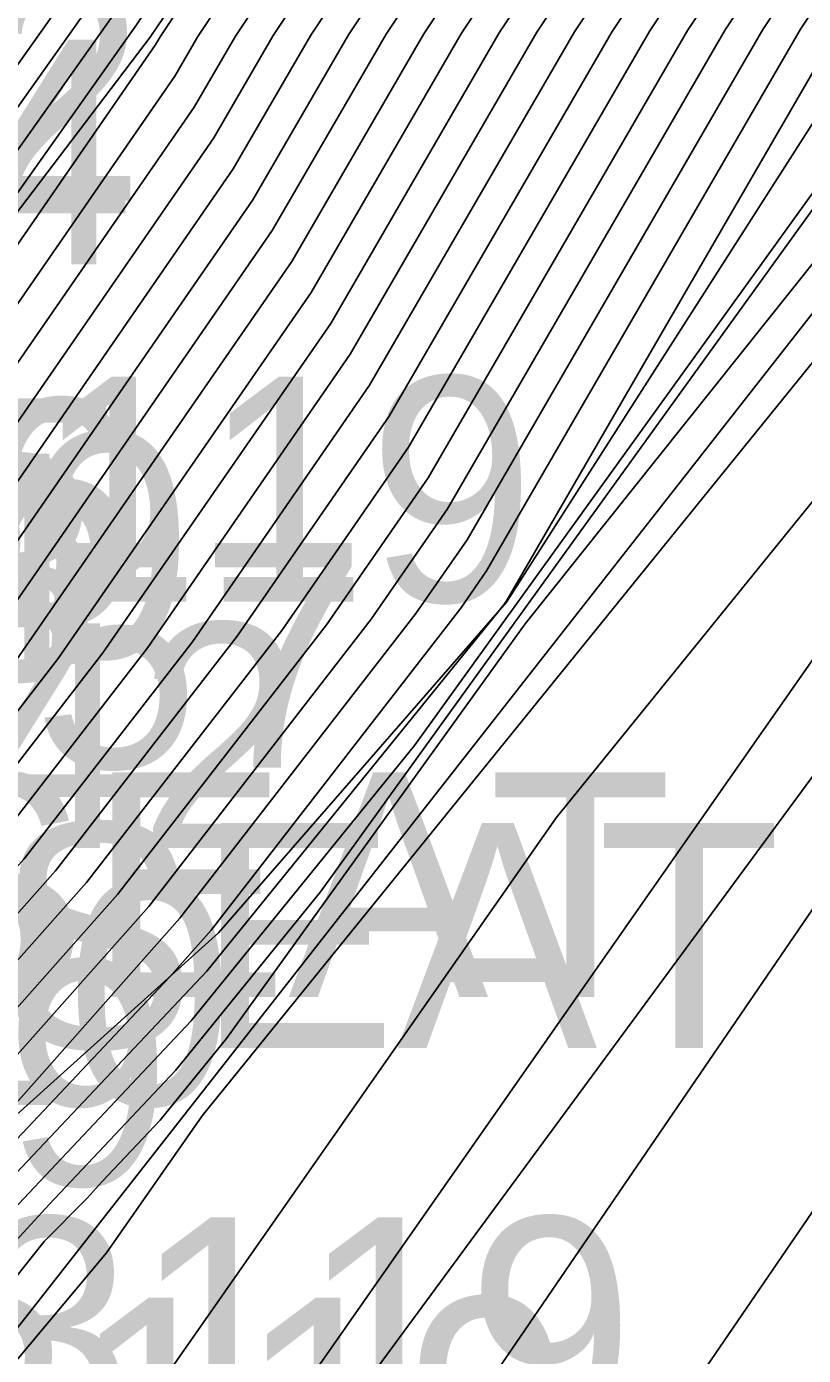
# Model space of a CAD drawing. Extents: x 2188792 to 2191981, y 386090 to 389710.
# Drawn here: x 2190431.06 to 2190439.7, y 387965.12 to 387979.9 of the extents above; entities that cross this region are included whole.
import ezdxf

# ---------------------------------------------------------------- set-up
doc = ezdxf.new("R2010")
doc.units = 0
for name, color, linetype in [('DTM Contours Major', 7, 'Continuous'), ('DTM Contours Minor', 7, 'Continuous'), ('Exist DTM Breakline', 7, 'Continuous'), ('Exist DTM Breakline Underwater', 7, 'Continuous'), ('Exist Structure Major Bridge WW Cogo Comment', 7, 'Continuous'), ('Exist Structure Major Bridge WW Cogo Elevation', 7, 'Continuous'), ('Exist Structure Major Bridge WW Cogo Number', 7, 'Continuous'), ('Exist Structure Major Deck Tunnel Box Culvert Cogo Comment', 7, 'Continuous'), ('PH Exist DTM Breakline', 7, 'Continuous')]:
    doc.layers.add(name, color=color, linetype=linetype)

msp = doc.modelspace()

# ---------------------------------------------------------------- linework, layer by layer
at = {"layer": 'DTM Contours Major'}
for points in [[(2190422.481, 387951.95), (2190429.043, 387959.796), (2190436.952, 387971.104), (2190447.268, 387983.841), (2190451.88, 387990.273), (2190453.329, 387992.604), (2190458.4, 388001.094), (2190469.074, 388018.453), (2190471.164, 388021.914), (2190472.841, 388023.729), (2190485.612, 388037.553), (2190489.125, 388042.462)], [(2190399.201, 387973.958), (2190402.143, 387971.646), (2190407.152, 387967.541), (2190408.785, 387966.273), (2190409.694, 387965.786), (2190415.243, 387963.502), (2190416.18, 387963.201), (2190418.941, 387963.06), (2190419.103, 387963.036), (2190420.135, 387963.458), (2190421.534, 387963.988), (2190421.642, 387964.05), (2190423.936, 387965.603), (2190424.124, 387966.212), (2190424.28, 387966.689), (2190424.454, 387966.883), (2190427.198, 387970.507), (2190428.262, 387971.705), (2190428.927, 387972.563), (2190433.143, 387978.666), (2190433.803, 387979.805), (2190438.483, 387986.811), (2190438.908, 387987.312), (2190439.517, 387988.718)], [(2190395.94, 387978.224), (2190401.389, 387974.04), (2190402.988, 387972.783), (2190408.345, 387968.394), (2190409.788, 387967.283), (2190410.301, 387967.034), (2190415.355, 387964.94), (2190416.523, 387964.473), (2190418.349, 387964.377), (2190419.233, 387964.408), (2190420.641, 387964.941), (2190421.461, 387965.418), (2190422.754, 387966.293), (2190422.999, 387967.091), (2190423.164, 387967.497), (2190423.255, 387967.761), (2190423.422, 387967.827), (2190426.352, 387972.006), (2190426.564, 387972.317), (2190426.805, 387972.669), (2190432.079, 387980.111), (2190437.099, 387987.603)], [(2190397.013, 387973.876), (2190401.298, 387970.508), (2190403.89, 387968.384), (2190407.852, 387965.307), (2190410.06, 387964.124), (2190412.112, 387963.279), (2190416.478, 387961.877), (2190417.679, 387961.815), (2190419.4, 387961.561), (2190420.873, 387962.163), (2190421.817, 387962.371), (2190422.539, 387962.91), (2190422.875, 387963.173), (2190424.581, 387964.352), (2190425.139, 387964.876), (2190425.341, 387965.49), (2190426.105, 387966.349), (2190427.724, 387968.487), (2190429.995, 387971.044), (2190431.413, 387972.875), (2190434.226, 387976.947), (2190435.898, 387979.831), (2190439.109, 387984.639), (2190440.23, 387985.959)], [(2190413.176, 387959.503), (2190416.442, 387959.694), (2190416.999, 387959.878), (2190418.358, 387960.283), (2190419.697, 387960.085), (2190419.936, 387960.183), (2190421.991, 387960.638), (2190423.564, 387961.811), (2190424.296, 387962.384), (2190425.012, 387962.878), (2190426.35, 387964.136), (2190426.401, 387964.291), (2190427.757, 387965.815), (2190428.25, 387966.467), (2190431.728, 387970.383), (2190433.9, 387973.187), (2190435.31, 387975.228), (2190437.992, 387979.857), (2190439.736, 387982.468)], [(2190398.829, 387967.088), (2190401.656, 387966.722), (2190405.68, 387963.592), (2190407.272, 387962.737), (2190406.409, 387956.806), (2190407.141, 387956.461), (2190407.809, 387956.059), (2190412.551, 387953.926), (2190414.382, 387954.575), (2190415.286, 387954.628), (2190418.272, 387955.613), (2190419.315, 387955.925), (2190420.766, 387956.87), (2190421.401, 387956.887), (2190423.524, 387959.076), (2190424.012, 387959.25), (2190427.199, 387963.26), (2190429.371, 387965.455), (2190430.135, 387966.295), (2190433.064, 387969.4), (2190436.304, 387973.394), (2190436.387, 387973.5), (2190436.393, 387973.509), (2190440.087, 387979.883)]]:
    msp.add_lwpolyline(points, dxfattribs=at)
at = {"layer": 'DTM Contours Minor'}
for points in [[(2190421.177, 387953.704), (2190431.258, 387966.392), (2190431.735, 387966.874), (2190431.903, 387967.058), (2190432.546, 387967.74), (2190433.284, 387968.65), (2190436.607, 387973.261), (2190449.349, 387989.234), (2190450.5, 387990.932), (2190453.155, 387994.968), (2190453.614, 387995.705), (2190453.79, 387996), (2190468.632, 388020.138), (2190469.751, 388021.99), (2190471.979, 388024.401), (2190477.482, 388030.359), (2190484.493, 388040.155), (2190487.269, 388043.757), (2190489.809, 388046.907)], [(2190493.741, 388044.748), (2190473.704, 388023.057), (2190472.578, 388021.838), (2190469.515, 388016.769), (2190463.009, 388006.187), (2190453.171, 387989.714), (2190453.071, 387989.537), (2190453.07, 387989.535), (2190453.059, 387989.513), (2190444.167, 387976.953), (2190443.916, 387976.471), (2190443.692, 387975.777), (2190428.917, 387954.168), (2190428.405, 387953.157)], [(2190420.232, 387951.855), (2190426.623, 387959.899), (2190431.949, 387966.267), (2190433.013, 387967.789), (2190449.466, 387988.103), (2190451.289, 387990.645), (2190453.472, 387994.154), (2190456.095, 387998.547), (2190468.853, 388019.295), (2190470.457, 388021.952), (2190472.41, 388024.065), (2190481.547, 388033.956), (2190486.809, 388041.308), (2190488.892, 388044.012)], [(2190426.137, 387953.324), (2190440.891, 387974.42), (2190445.069, 387979.579), (2190452.471, 387989.901), (2190453.187, 387991.053), (2190460.704, 388003.64), (2190469.294, 388017.611), (2190471.871, 388021.876), (2190473.273, 388023.393), (2190489.677, 388041.151)], [(2190489.325, 388039.164), (2190474.135, 388022.721), (2190473.285, 388021.801), (2190469.736, 388015.927), (2190465.314, 388008.734), (2190458.626, 387997.536), (2190454.072, 387989.526), (2190454.05, 387989.407), (2190453.527, 387988.41), (2190446.028, 387977.817), (2190444.99, 387975.824), (2190444.064, 387972.958), (2190432.498, 387956.042), (2190431.401, 387953.878)], [(2190409.841, 387965.121), (2190413.991, 387963.412), (2190416.299, 387962.671), (2190418.436, 387962.562), (2190419.222, 387962.446), (2190421.435, 387963.35), (2190421.712, 387963.412), (2190421.924, 387963.57), (2190422.023, 387963.647), (2190424.323, 387965.237), (2190424.413, 387965.321), (2190424.705, 387966.209), (2190425.114, 387966.67), (2190427.409, 387969.699), (2190428.955, 387971.44), (2190429.921, 387972.688), (2190433.576, 387977.979), (2190434.641, 387979.815), (2190438.733, 387985.942), (2190439.437, 387986.77), (2190440.445, 387989.097)], [(2190409.767, 387965.454), (2190414.617, 387963.457), (2190416.239, 387962.936), (2190418.688, 387962.811), (2190419.163, 387962.741), (2190421.623, 387963.746), (2190421.677, 387963.758), (2190421.719, 387963.79), (2190421.739, 387963.805), (2190422.622, 387964.415), (2190424.173, 387965.464), (2190424.229, 387965.647), (2190424.493, 387966.449), (2190424.784, 387966.777), (2190427.303, 387970.103), (2190428.609, 387971.573), (2190429.424, 387972.625), (2190433.36, 387978.322), (2190434.222, 387979.81), (2190438.608, 387986.377), (2190439.172, 387987.041), (2190439.981, 387988.908)], [(2190396.219, 387978.714), (2190402.264, 387974.073), (2190403.326, 387973.238), (2190406.884, 387970.323), (2190410.255, 387967.726), (2190411.454, 387967.145), (2190414.946, 387965.698), (2190416.756, 387964.974), (2190418.026, 387964.908), (2190419.305, 387964.952), (2190420.284, 387965.323), (2190421.389, 387965.965), (2190422.281, 387966.569), (2190422.451, 387967.119), (2190422.708, 387967.756), (2190422.85, 387968.168), (2190423.112, 387968.273), (2190425.063, 387971.054), (2190425.991, 387972.417), (2190427.043, 387973.957), (2190431.668, 387980.482), (2190436.069, 387987.051), (2190436.811, 387988.655)], [(2190396.079, 387978.469), (2190401.826, 387974.057), (2190403.157, 387973.011), (2190407.615, 387969.359), (2190410.021, 387967.504), (2190410.877, 387967.09), (2190415.15, 387965.319), (2190416.639, 387964.724), (2190418.188, 387964.643), (2190419.269, 387964.68), (2190420.462, 387965.132), (2190421.425, 387965.692), (2190422.518, 387966.431), (2190422.725, 387967.105), (2190422.936, 387967.627), (2190423.053, 387967.964), (2190423.267, 387968.05), (2190425.708, 387971.53), (2190426.277, 387972.367), (2190426.924, 387973.313), (2190431.873, 387980.296), (2190436.584, 387987.327), (2190437.138, 387988.524)], [(2190411.006, 387966.153), (2190415.764, 387964.182), (2190416.289, 387963.972), (2190418.672, 387963.847), (2190419.161, 387963.864), (2190420.998, 387964.56), (2190421.533, 387964.871), (2190423.227, 387966.017), (2190423.548, 387967.062), (2190423.62, 387967.238), (2190423.659, 387967.353), (2190423.732, 387967.382), (2190425.413, 387969.778), (2190426.883, 387971.719), (2190427.222, 387972.102), (2190427.435, 387972.376), (2190432.493, 387979.698), (2190432.546, 387979.79), (2190438.107, 387988.114)], [(2190395.8, 387977.979), (2190400.951, 387974.024), (2190402.819, 387972.556), (2190409.075, 387967.43), (2190409.554, 387967.061), (2190409.725, 387966.978), (2190415.559, 387964.561), (2190416.406, 387964.223), (2190418.511, 387964.112), (2190419.197, 387964.136), (2190420.82, 387964.75), (2190421.497, 387965.144), (2190422.991, 387966.155), (2190423.274, 387967.076), (2190423.392, 387967.368), (2190423.457, 387967.557), (2190423.577, 387967.604), (2190426.352, 387971.561), (2190426.777, 387972.123), (2190426.876, 387972.234), (2190426.937, 387972.313), (2190428.765, 387974.959), (2190432.285, 387979.925), (2190437.614, 387987.878)], [(2190399.639, 387973.974), (2190402.312, 387971.873), (2190407.805, 387967.373), (2190408.971, 387966.467), (2190409.621, 387966.119), (2190415.869, 387963.546), (2190416.12, 387963.466), (2190417.387, 387963.401), (2190418.995, 387963.317), (2190419.089, 387963.32), (2190421.356, 387964.178), (2190421.606, 387964.324), (2190423.7, 387965.741), (2190424.019, 387966.778), (2190424.068, 387966.928), (2190424.123, 387966.99), (2190427.093, 387970.911), (2190427.915, 387971.837), (2190428.429, 387972.5), (2190432.926, 387979.01), (2190433.384, 387979.8), (2190438.357, 387987.245), (2190438.643, 387987.582)], [(2190400.076, 387973.991), (2190402.481, 387972.101), (2190408.457, 387967.204), (2190409.158, 387966.66), (2190409.548, 387966.451), (2190414.122, 387964.568), (2190415.969, 387963.803), (2190416.172, 387963.722), (2190418.834, 387963.582), (2190419.125, 387963.592), (2190421.177, 387964.369), (2190421.569, 387964.597), (2190423.463, 387965.879), (2190423.823, 387967.047), (2190423.848, 387967.109), (2190423.862, 387967.149), (2190423.887, 387967.159), (2190424.474, 387967.996), (2190426.988, 387971.315), (2190427.569, 387971.969), (2190427.932, 387972.438), (2190432.71, 387979.354), (2190432.965, 387979.795), (2190438.232, 387987.68)], [(2190397.888, 387973.909), (2190401.636, 387970.963), (2190405.195, 387968.047), (2190408.225, 387965.693), (2190409.914, 387964.789), (2190413.365, 387963.368), (2190416.359, 387962.406), (2190418.184, 387962.313), (2190419.281, 387962.151), (2190421.248, 387962.954), (2190421.747, 387963.065), (2190422.129, 387963.35), (2190422.307, 387963.489), (2190424.409, 387964.942), (2190424.655, 387965.173), (2190424.917, 387965.969), (2190425.445, 387966.563), (2190427.514, 387969.295), (2190429.302, 387971.308), (2190430.419, 387972.75), (2190433.793, 387977.635), (2190435.06, 387979.821), (2190438.859, 387985.508), (2190439.701, 387986.5)], [(2190397.451, 387973.892), (2190401.467, 387970.736), (2190404.543, 387968.216), (2190408.039, 387965.5), (2190409.987, 387964.456), (2190412.738, 387963.323), (2190416.418, 387962.141), (2190417.932, 387962.064), (2190419.341, 387961.856), (2190421.061, 387962.558), (2190421.782, 387962.718), (2190422.334, 387963.13), (2190422.591, 387963.331), (2190424.495, 387964.647), (2190424.897, 387965.025), (2190425.129, 387965.729), (2190425.775, 387966.456), (2190427.619, 387968.891), (2190429.648, 387971.176), (2190430.916, 387972.813), (2190434.01, 387977.291), (2190435.479, 387979.826), (2190438.984, 387985.074), (2190439.966, 387986.229)], [(2190396.576, 387973.859), (2190401.129, 387970.281), (2190403.238, 387968.553), (2190407.666, 387965.113), (2190410.133, 387963.791), (2190411.486, 387963.234), (2190416.537, 387961.612), (2190417.427, 387961.566), (2190419.459, 387961.266), (2190420.686, 387961.767), (2190421.852, 387962.025), (2190422.744, 387962.69), (2190423.16, 387963.015), (2190424.667, 387964.058), (2190425.381, 387964.728), (2190425.553, 387965.25), (2190426.436, 387966.243), (2190427.83, 387968.083), (2190430.341, 387970.912), (2190431.911, 387972.938), (2190434.443, 387976.603), (2190436.316, 387979.836), (2190439.235, 387984.205), (2190440.495, 387985.688)], [(2190396.138, 387973.843), (2190400.96, 387970.053), (2190402.585, 387968.721), (2190407.479, 387964.92), (2190410.206, 387963.459), (2190410.86, 387963.19), (2190416.597, 387961.347), (2190417.175, 387961.318), (2190419.519, 387960.971), (2190420.498, 387961.371), (2190421.886, 387961.678), (2190422.949, 387962.47), (2190423.444, 387962.857), (2190424.754, 387963.763), (2190425.624, 387964.58), (2190425.765, 387965.01), (2190426.766, 387966.136), (2190427.935, 387967.679), (2190430.688, 387970.779), (2190432.408, 387973), (2190434.66, 387976.26), (2190436.735, 387979.841), (2190439.36, 387983.771), (2190440.759, 387985.418)], [(2190410.734, 387962.984), (2190416.657, 387961.082), (2190416.923, 387961.069), (2190419.578, 387960.675), (2190420.311, 387960.975), (2190421.921, 387961.331), (2190423.154, 387962.25), (2190423.728, 387962.699), (2190424.84, 387963.468), (2190425.866, 387964.432), (2190425.977, 387964.77), (2190427.096, 387966.029), (2190428.04, 387967.275), (2190431.035, 387970.647), (2190432.905, 387973.063), (2190434.876, 387975.916), (2190437.154, 387979.847), (2190439.485, 387983.337), (2190441.023, 387985.147)], [(2190412.047, 387961.083), (2190416.017, 387960.669), (2190416.673, 387960.707), (2190416.745, 387960.731), (2190416.919, 387960.783), (2190419.638, 387960.38), (2190420.124, 387960.579), (2190421.956, 387960.984), (2190423.359, 387962.031), (2190424.012, 387962.542), (2190424.926, 387963.173), (2190426.108, 387964.284), (2190426.189, 387964.53), (2190427.427, 387965.922), (2190428.145, 387966.871), (2190431.381, 387970.515), (2190433.403, 387973.125), (2190435.093, 387975.572), (2190437.573, 387979.852), (2190439.611, 387982.902), (2190441.288, 387984.877)], [(2190413.417, 387958.517), (2190416.211, 387958.681), (2190417.254, 387959.025), (2190419.751, 387959.771), (2190419.791, 387959.796), (2190422.026, 387960.291), (2190423.769, 387961.591), (2190424.58, 387962.226), (2190425.098, 387962.584), (2190426.593, 387963.988), (2190426.613, 387964.051), (2190428.087, 387965.709), (2190428.356, 387966.063), (2190432.074, 387970.251), (2190434.397, 387973.25), (2190435.526, 387974.884), (2190438.411, 387979.862), (2190439.862, 387982.034)], [(2190413.658, 387957.532), (2190415.98, 387957.668), (2190417.508, 387958.172), (2190419.642, 387958.809), (2190421.037, 387959.718), (2190422.061, 387959.944), (2190423.974, 387961.371), (2190424.864, 387962.068), (2190425.184, 387962.289), (2190426.524, 387963.548), (2190427.007, 387964.036), (2190427.828, 387964.939), (2190428.418, 387965.602), (2190428.461, 387965.659), (2190432.421, 387970.118), (2190434.895, 387973.312), (2190435.743, 387974.541), (2190438.83, 387979.867), (2190439.987, 387981.599)], [(2190413.9, 387956.546), (2190415.749, 387956.655), (2190417.763, 387957.319), (2190419.533, 387957.848), (2190421.995, 387959.451), (2190422.041, 387959.452), (2190422.405, 387959.828), (2190424.179, 387961.151), (2190425.148, 387961.91), (2190425.27, 387961.994), (2190425.779, 387962.473), (2190427.795, 387964.509), (2190428.957, 387965.787), (2190430.344, 387967.257), (2190432.767, 387969.986), (2190435.392, 387973.375), (2190435.96, 387974.197), (2190439.249, 387979.872), (2190440.112, 387981.165)], [(2190412.65, 387955.033), (2190414.141, 387955.561), (2190415.518, 387955.641), (2190418.017, 387956.466), (2190419.424, 387956.886), (2190421.38, 387958.161), (2190421.721, 387958.17), (2190424.352, 387960.883), (2190424.958, 387961.099), (2190425.845, 387962.216), (2190428.583, 387964.982), (2190429.546, 387966.041), (2190432.652, 387969.333), (2190433.114, 387969.854), (2190435.889, 387973.437), (2190436.176, 387973.853), (2190439.668, 387979.878), (2190440.238, 387980.731)], [(2190418.781, 387953.908), (2190419.097, 387954.002), (2190419.537, 387954.288), (2190420.761, 387954.321), (2190421.868, 387955.462), (2190422.122, 387955.553), (2190429.905, 387965.348), (2190430.947, 387966.401), (2190431.314, 387966.804), (2190432.719, 387968.294), (2190434.33, 387970.279), (2190441.587, 387980.351)], [(2190415.055, 387953.615), (2190418.526, 387954.76), (2190419.206, 387954.963), (2190420.151, 387955.579), (2190421.081, 387955.604), (2190422.696, 387957.269), (2190423.067, 387957.402), (2190428.552, 387964.304), (2190430.159, 387965.928), (2190430.725, 387966.55), (2190432.891, 387968.847), (2190435.376, 387971.909), (2190440.54, 387979.076)]]:
    msp.add_lwpolyline(points, dxfattribs=at)
at = {"layer": 'Exist DTM Breakline'}
msp.add_lwpolyline([(2190531.414, 387983.348), (2190523.321, 387982.244), (2190518.205, 387990.72), (2190532.706, 388005.307), (2190545.06, 388009.51), (2190544.98, 388025.171), (2190553.65, 388044.533), (2190565.286, 388076.436), (2190564.881, 388091.069), (2190553.516, 388090.538), (2190520.701, 388063.835), (2190493.776, 388044.778), (2190468.123, 388022.077), (2190450.903, 387990.888), (2190420.065, 387951.529), (2190427.502, 387947.08), (2190422.045, 387940.172), (2190405.691, 387955.628), (2190413.085, 387959.873)], dxfattribs=at)
at = {"layer": 'Exist DTM Breakline Underwater'}
msp.add_lwpolyline([(2190403.852, 387962.269), (2190405.765, 387954.298), (2190422.122, 387935.582), (2190430.948, 387946.046), (2190425.778, 387952.525), (2190453.048, 387989.538), (2190475.467, 388021.684), (2190500.611, 388042.284), (2190524.98, 388062.012), (2190552.315, 388088.059), (2190559.067, 388087.393), (2190562.19, 388079.996), (2190548.779, 388046.325), (2190540.282, 388024.168), (2190543.79, 388012.849), (2190529.646, 388006.42), (2190516.3, 387989.822), (2190521.271, 387977.367), (2190531.94, 387980.069)], dxfattribs=at)
at = {"layer": 'PH Exist DTM Breakline'}
for points in [[(2190491.077, 388061.747), (2190486.561, 388055.629), (2190482.044, 388049.511), (2190477.527, 388043.392), (2190471.777, 388035.931), (2190466.027, 388028.47), (2190460.276, 388021.008), (2190454.472, 388013.59), (2190448.668, 388006.172), (2190443.47, 387998.459), (2190438.099, 387988.139), (2190432.436, 387979.788), (2190426.734, 387972.288), (2190423.97, 387967.04)], [(2190443.312, 387982.806), (2190440.481, 387979.888), (2190436.398, 387973.501), (2190433.196, 387969.823), (2190428.481, 387965.581), (2190426.758, 387963.887)]]:
    msp.add_lwpolyline(points, dxfattribs=at)

# ---------------------------------------------------------------- texts
at = {"layer": 'Exist Structure Major Bridge WW Cogo Comment'}
for s, p in [('*BL3119', (2190423.891, 387973.51)), ('*EL3119', (2190420.088, 387972.887)), ('*EL3119', (2190424.994, 387964.16)), ('*BL3119', (2190424.306, 387963.268))]:
    msp.add_text(s, height=2.5, dxfattribs=at).set_placement(p)
at = {"layer": 'Exist Structure Major Bridge WW Cogo Elevation'}
for s, p in [('58.12', (2190424.016, 387977.97)), ('58.14', (2190423.891, 387977.26)), ('54.20', (2190424.994, 387967.91)), ('54.19', (2190424.306, 387967.018))]:
    msp.add_text(s, height=2.5, dxfattribs=at).set_placement(p)
at = {"layer": 'Exist Structure Major Bridge WW Cogo Number'}
for s, p in [('LC755', (2190422.367, 387973.27)), ('LC756', (2190422.463, 387973.263)), ('LC744', (2190421.883, 387972.656)), ('LC743', (2190422.038, 387972.636)), ('LC757', (2190424.994, 387971.66)), ('LC742', (2190424.306, 387970.768))]:
    msp.add_text(s, height=2.5, dxfattribs=at).set_placement(p)
at = {"layer": 'Exist Structure Major Deck Tunnel Box Culvert Cogo Comment'}
for s, p in [('*EL3101 SEAT', (2190415.755, 387969.11)), ('*BL3101 SEAT', (2190416.964, 387968.545))]:
    msp.add_text(s, height=2.5, dxfattribs=at).set_placement(p)

doc.saveas('drawing.dxf')
